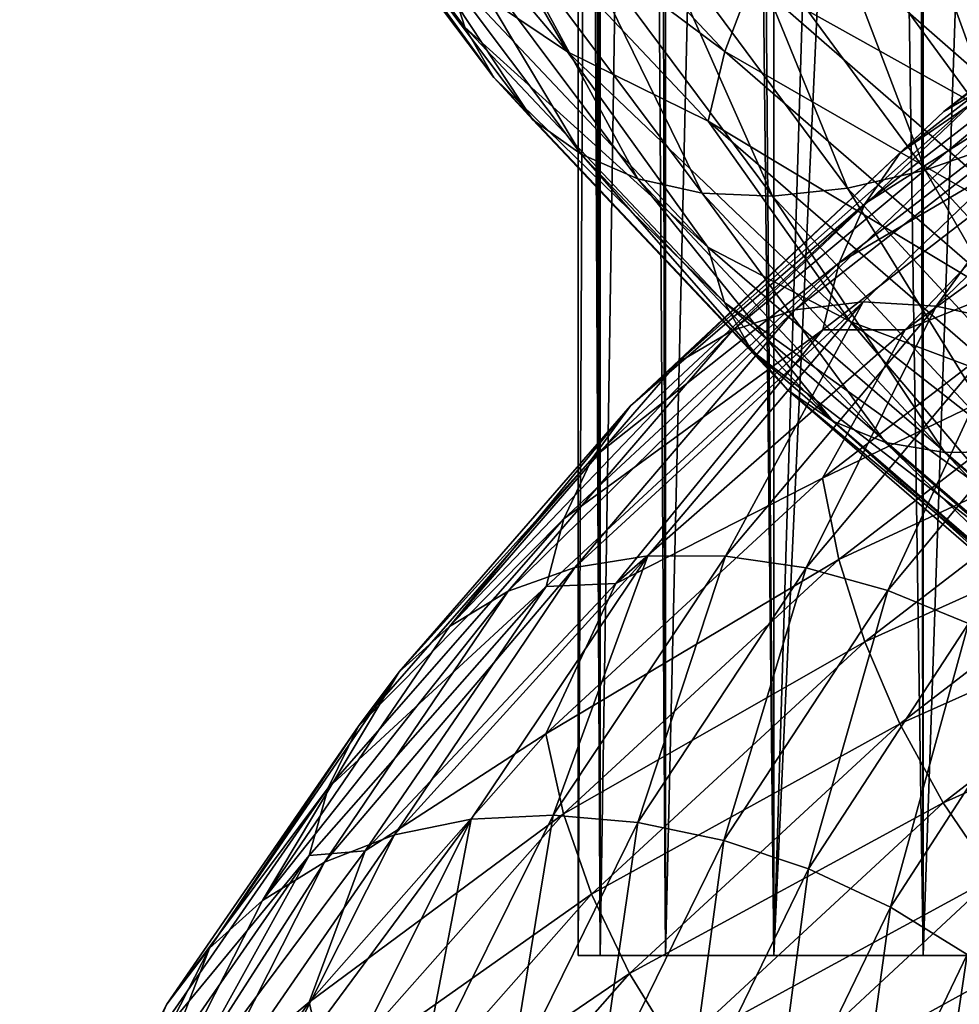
# Model space of a CAD drawing. Header units: metres. Extents: x -44 to 117, y -432 to 89.
# Tile 809 of 1056: x -18 to -14, y -93 to -89. Entities that reach past the tile are written whole.
import ezdxf

# ---------------------------------------------------------------- set-up
doc = ezdxf.new("R2010")
doc.units = ezdxf.units.M
doc.layers.add('solid_125568', color=7, linetype='CONTINUOUS')

msp = doc.modelspace()

# ---------------------------------------------------------------- linework, layer by layer
at = {"layer": 'solid_125568'}
for points in [[(-15.40254, -93, 340.735443), (-15.402534, -48, 340.735504), (-15.5, -48, 339)], [(-15.5, -60.414574, 339), (-15.40254, -93, 340.735443), (-15.5, -48, 339)], [(-15.40254, -93, 340.735443), (-15.111373, -93, 342.449127), (-15.402534, -48, 340.735504)], [(-15.111373, -93, 342.449127), (-15.111362, -48, 342.449158), (-15.402534, -48, 340.735504)], [(-15.111373, -93, 342.449127), (-14.630195, -93, 344.119324), (-15.111362, -48, 342.449158)], [(-14.630195, -93, 344.119324), (-14.630145, -48, 344.119446), (-15.111362, -48, 342.449158)], [(-14.630195, -93, 344.119324), (-13.965014, -93, 345.725189), (-14.630145, -48, 344.119446)], [(-13.965014, -93, 345.725189), (-13.964935, -48, 345.725372), (-14.630145, -48, 344.119446)], [(-13.965014, -93, 345.725189), (-13.124227, -93, 347.24649), (-13.964935, -48, 345.725372)], [(-13.124227, -93, 347.24649), (-13.124097, -48, 347.246704), (-13.964935, -48, 345.725372)], [(-15.5, -60.414574, 339), (-15.5, -73.585426, 339), (-15.40254, -93, 340.735443)], [(-15.5, -93, 339), (-15.5, -73.585426, 339), (-15.414381, -74.94136, 337.373077)], [(-15.40254, -93, 340.735443), (-15.5, -73.585426, 339), (-15.5, -93, 339)], [(-15.402539, -93, 337.264557), (-15.5, -93, 339), (-15.414381, -74.94136, 337.373077)], [(-15.402539, -93, 337.264557), (-15.414381, -74.94136, 337.373077), (-15.145697, -76.312988, 335.704865)], [(-15.11137, -93, 335.550873), (-15.402539, -93, 337.264557), (-15.145697, -76.312988, 335.704865)], [(-15.11137, -93, 335.550873), (-15.145697, -76.312988, 335.704865), (-14.752255, -77.500389, 334.243835)], [(-14.63019, -93, 333.880676), (-15.11137, -93, 335.550873), (-14.752255, -77.500389, 334.243835)], [(-14.63019, -93, 333.880676), (-14.752255, -77.500389, 334.243835), (-14.198516, -78.676216, 332.782928)], [(-14.63019, -93, 333.880676), (-14.198516, -78.676216, 332.782928), (-13.990422, -79.040337, 332.32782)], [(-13.96501, -93, 332.27478), (-14.63019, -93, 333.880676), (-13.990422, -79.040337, 332.32782)], [(-13.96501, -93, 332.27478), (-13.990422, -79.040337, 332.32782), (-13.516286, -79.769272, 331.413177)], [(-13.124221, -93, 330.75351), (-13.96501, -93, 332.27478), (-13.516286, -79.769272, 331.413177)], [(-16.980434, -87.575607, 904.959473), (-16.005228, -88.869354, 903.714966), (-16.843416, -87.808823, 905.204224)], [(-16.085072, -88.617447, 903.477295), (-16.005228, -88.869354, 903.714966), (-16.980434, -87.575607, 904.959473)], [(-16.630436, -87.697403, 903.887329), (-15.547441, -88.978424, 902.670654), (-16.085072, -88.617447, 903.477295)], [(-16.084097, -88.053299, 903.07959), (-15.547441, -88.978424, 902.670654), (-16.630436, -87.697403, 903.887329)], [(-16.003456, -87.744797, 902.922302), (-14.847087, -88.976768, 901.775269), (-16.084097, -88.053299, 903.07959)], [(-14.726644, -88.656723, 901.664063), (-14.847087, -88.976768, 901.775269), (-16.003456, -87.744797, 902.922302)], [(-16.843416, -87.808823, 905.204224), (-15.876067, -89.092377, 903.969238), (-16.658485, -88.011391, 905.455383)], [(-16.005228, -88.869354, 903.714966), (-15.876067, -89.092377, 903.969238), (-16.843416, -87.808823, 905.204224)], [(-14.068641, -88.104401, 907.05127), (-12.92699, -89.01683, 906.160583), (-13.714841, -87.922989, 907.134766)], [(-16.658485, -88.011391, 905.455383), (-15.701724, -89.282097, 904.234131), (-16.430033, -88.178551, 905.707214)], [(-15.876067, -89.092377, 903.969238), (-15.701724, -89.282097, 904.234131), (-16.658485, -88.011391, 905.455383)], [(-14.363886, -88.019615, 901.559387), (-13.081997, -89.147728, 900.562866), (-14.564322, -88.335197, 901.591553)], [(-12.868116, -88.833115, 900.593872), (-13.081997, -89.147728, 900.562866), (-14.363886, -88.019615, 901.559387)], [(-16.084097, -88.053299, 903.07959), (-14.921884, -89.287941, 901.923462), (-15.547441, -88.978424, 902.670654)], [(-14.847087, -88.976768, 901.775269), (-14.921884, -89.287941, 901.923462), (-16.084097, -88.053299, 903.07959)], [(-14.43546, -88.247314, 906.933289), (-13.60609, -89.38221, 905.89624), (-14.068641, -88.104401, 907.05127)], [(-14.068641, -88.104401, 907.05127), (-13.260398, -89.218269, 906.046082), (-12.92699, -89.01683, 906.160583)], [(-13.60609, -89.38221, 905.89624), (-13.260398, -89.218269, 906.046082), (-14.068641, -88.104401, 907.05127)], [(-12.326344, -88.07, 930.685181), (-13.873253, -89.244843, 929.996826), (-12.530197, -88.191925, 931.010803)], [(-12.326344, -88.07, 930.685181), (-13.647426, -89.112152, 929.692017), (-13.873253, -89.244843, 929.996826)], [(-16.430033, -88.178551, 905.707214), (-15.486349, -89.434074, 904.503662), (-16.162432, -88.305565, 905.953979)], [(-15.701724, -89.282097, 904.234131), (-15.486349, -89.434074, 904.503662), (-16.430033, -88.178551, 905.707214)], [(-12.530197, -88.191925, 931.010803), (-13.873253, -89.244843, 929.996826), (-12.70448, -88.365257, 931.329956)], [(-14.806723, -88.349319, 906.784607), (-13.956015, -89.505745, 905.715637), (-14.43546, -88.247314, 906.933289)], [(-13.956015, -89.505745, 905.715637), (-13.60609, -89.38221, 905.89624), (-14.43546, -88.247314, 906.933289)], [(-16.162432, -88.305565, 905.953979), (-15.234076, -89.543884, 904.771729), (-15.860014, -88.387779, 906.18988)], [(-15.486349, -89.434074, 904.503662), (-15.234076, -89.543884, 904.771729), (-16.162432, -88.305565, 905.953979)], [(-15.173764, -88.408127, 906.608826), (-14.302013, -89.586136, 905.508606), (-14.806723, -88.349319, 906.784607)], [(-14.302013, -89.586136, 905.508606), (-13.956015, -89.505745, 905.715637), (-14.806723, -88.349319, 906.784607)], [(-14.564322, -88.335197, 901.591553), (-13.264602, -89.473427, 900.576538), (-14.726644, -88.656723, 901.664063)], [(-13.081997, -89.147728, 900.562866), (-13.264602, -89.473427, 900.576538), (-14.564322, -88.335197, 901.591553)], [(-12.70448, -88.365257, 931.329956), (-14.066293, -89.426964, 930.297729), (-12.845881, -88.584763, 931.635254)], [(-13.873253, -89.244843, 929.996826), (-14.066293, -89.426964, 930.297729), (-12.70448, -88.365257, 931.329956)], [(-15.860014, -88.387779, 906.18988), (-14.948977, -89.607201, 905.032227), (-15.527799, -88.421638, 906.409485)], [(-15.234076, -89.543884, 904.771729), (-14.948977, -89.607201, 905.032227), (-15.860014, -88.387779, 906.18988)], [(-15.527799, -88.421638, 906.409485), (-14.63578, -89.620804, 905.279419), (-15.173764, -88.408127, 906.608826)], [(-14.63578, -89.620804, 905.279419), (-14.302013, -89.586136, 905.508606), (-15.173764, -88.408127, 906.608826)], [(-14.948977, -89.607201, 905.032227), (-14.63578, -89.620804, 905.279419), (-15.527799, -88.421638, 906.409485)], [(-12.845881, -88.584763, 931.635254), (-14.222878, -89.653122, 930.587708), (-12.951015, -88.845161, 931.919434)], [(-14.066293, -89.426964, 930.297729), (-14.222878, -89.653122, 930.587708), (-12.845881, -88.584763, 931.635254)], [(-16.085072, -88.617447, 903.477295), (-14.922819, -89.84832, 902.316956), (-16.005228, -88.869354, 903.714966)], [(-15.547441, -88.978424, 902.670654), (-14.922819, -89.84832, 902.316956), (-16.085072, -88.617447, 903.477295)], [(-14.726644, -88.656723, 901.664063), (-13.412459, -89.802666, 900.633484), (-14.847087, -88.976768, 901.775269)], [(-13.264602, -89.473427, 900.576538), (-13.412459, -89.802666, 900.633484), (-14.726644, -88.656723, 901.664063)], [(-12.951015, -88.845161, 931.919434), (-14.339271, -89.9179, 930.859985), (-13.0165, -89.141182, 932.175232)], [(-14.222878, -89.653122, 930.587708), (-14.339271, -89.9179, 930.859985), (-12.951015, -88.845161, 931.919434)], [(-16.005228, -88.869354, 903.714966), (-14.848763, -90.093529, 902.559204), (-15.876067, -89.092377, 903.969238)], [(-14.922819, -89.84832, 902.316956), (-14.848763, -90.093529, 902.559204), (-16.005228, -88.869354, 903.714966)], [(-15.547441, -88.978424, 902.670654), (-14.289146, -90.179436, 901.555542), (-14.922819, -89.84832, 902.316956)], [(-14.921884, -89.287941, 901.923462), (-14.289146, -90.179436, 901.555542), (-15.547441, -88.978424, 902.670654)], [(-14.847087, -88.976768, 901.775269), (-13.522151, -90.127884, 900.732544), (-14.921884, -89.287941, 901.923462)], [(-13.412459, -89.802666, 900.633484), (-13.522151, -90.127884, 900.732544), (-14.847087, -88.976768, 901.775269)], [(-13.111913, -89.014343, 929.098816), (-14.536157, -90.126778, 928.305176), (-13.392297, -89.034088, 929.390442)], [(-13.111913, -89.014343, 929.098816), (-14.231751, -90.091492, 928.041077), (-14.536157, -90.126778, 928.305176)], [(-13.90724, -90.111015, 927.794006), (-14.231751, -90.091492, 928.041077), (-13.111913, -89.014343, 929.098816)], [(-12.812952, -89.050835, 928.822815), (-13.90724, -90.111015, 927.794006), (-13.111913, -89.014343, 929.098816)], [(-13.392297, -89.034088, 929.390442), (-14.813196, -90.218544, 928.581421), (-13.647426, -89.112152, 929.692017)], [(-13.392297, -89.034088, 929.390442), (-14.536157, -90.126778, 928.305176), (-14.813196, -90.218544, 928.581421)], [(-13.570751, -90.182495, 927.568298), (-13.90724, -90.111015, 927.794006), (-12.812952, -89.050835, 928.822815)], [(-15.876067, -89.092377, 903.969238), (-14.728921, -90.307083, 902.822327), (-15.701724, -89.282097, 904.234131)], [(-14.848763, -90.093529, 902.559204), (-14.728921, -90.307083, 902.822327), (-15.876067, -89.092377, 903.969238)], [(-13.647426, -89.112152, 929.692017), (-15.058428, -90.362915, 928.863342), (-13.873253, -89.244843, 929.996826)], [(-13.647426, -89.112152, 929.692017), (-14.813196, -90.218544, 928.581421), (-15.058428, -90.362915, 928.863342)], [(-13.0165, -89.141182, 932.175232), (-14.411746, -90.215874, 931.107544), (-14.044587, -90.216164, 931.647888)], [(-14.339271, -89.9179, 930.859985), (-14.411746, -90.215874, 931.107544), (-13.0165, -89.141182, 932.175232)], [(-13.0165, -89.141182, 932.175232), (-14.044587, -90.216164, 931.647888), (-12.598694, -89.161354, 932.681885)], [(-12.598694, -89.161354, 932.681885), (-14.044587, -90.216164, 931.647888), (-13.016989, -89.804771, 932.566589)], [(-13.873253, -89.244843, 929.996826), (-15.058428, -90.362915, 928.863342), (-14.066293, -89.426964, 930.297729)], [(-15.701724, -89.282097, 904.234131), (-14.56714, -90.484848, 903.100159), (-15.486349, -89.434074, 904.503662)], [(-14.728921, -90.307083, 902.822327), (-14.56714, -90.484848, 903.100159), (-15.701724, -89.282097, 904.234131)], [(-14.921884, -89.287941, 901.923462), (-13.590254, -90.441505, 900.872437), (-14.289146, -90.179436, 901.555542)], [(-13.522151, -90.127884, 900.732544), (-13.590254, -90.441505, 900.872437), (-14.921884, -89.287941, 901.923462)], [(-13.956015, -89.505745, 905.715637), (-12.947253, -90.602219, 904.724487), (-13.60609, -89.38221, 905.89624)], [(-15.486349, -89.434074, 904.503662), (-14.367282, -90.622696, 903.38623), (-15.234076, -89.543884, 904.771729)], [(-14.56714, -90.484848, 903.100159), (-14.367282, -90.622696, 903.38623), (-15.486349, -89.434074, 904.503662)], [(-14.066293, -89.426964, 930.297729), (-15.268027, -90.554543, 929.144165), (-14.222878, -89.653122, 930.587708)], [(-15.058428, -90.362915, 928.863342), (-15.268027, -90.554543, 929.144165), (-14.066293, -89.426964, 930.297729)], [(-14.302013, -89.586136, 905.508606), (-13.268291, -90.702682, 904.488159), (-13.956015, -89.505745, 905.715637)], [(-13.268291, -90.702682, 904.488159), (-12.947253, -90.602219, 904.724487), (-13.956015, -89.505745, 905.715637)], [(-15.234076, -89.543884, 904.771729), (-14.133191, -90.716515, 903.674316), (-14.948977, -89.607201, 905.032227)], [(-14.367282, -90.622696, 903.38623), (-14.133191, -90.716515, 903.674316), (-15.234076, -89.543884, 904.771729)], [(-14.63578, -89.620804, 905.279419), (-13.578012, -90.757027, 904.230957), (-14.302013, -89.586136, 905.508606)], [(-13.578012, -90.757027, 904.230957), (-13.268291, -90.702682, 904.488159), (-14.302013, -89.586136, 905.508606)], [(-14.948977, -89.607201, 905.032227), (-13.868643, -90.762253, 903.957947), (-14.63578, -89.620804, 905.279419)], [(-14.133191, -90.716515, 903.674316), (-13.868643, -90.762253, 903.957947), (-14.948977, -89.607201, 905.032227)], [(-13.868643, -90.762253, 903.957947), (-13.578012, -90.757027, 904.230957), (-14.63578, -89.620804, 905.279419)], [(-14.222878, -89.653122, 930.587708), (-15.438012, -90.787888, 929.417419), (-14.339271, -89.9179, 930.859985)], [(-15.268027, -90.554543, 929.144165), (-15.438012, -90.787888, 929.417419), (-14.222878, -89.653122, 930.587708)], [(-13.016989, -89.804771, 932.566589), (-14.412333, -90.875961, 931.495178), (-12.952209, -90.171951, 932.701599)], [(-14.044587, -90.216164, 931.647888), (-14.412333, -90.875961, 931.495178), (-13.016989, -89.804771, 932.566589)], [(-14.922819, -89.84832, 902.316956), (-13.591142, -90.998474, 901.261841), (-14.848763, -90.093529, 902.559204)], [(-14.289146, -90.179436, 901.555542), (-13.591142, -90.998474, 901.261841), (-14.922819, -89.84832, 902.316956)], [(-14.339271, -89.9179, 930.859985), (-15.564342, -91.057373, 929.676636), (-14.411746, -90.215874, 931.107544)], [(-15.438012, -90.787888, 929.417419), (-15.564342, -91.057373, 929.676636), (-14.339271, -89.9179, 930.859985)], [(-14.231751, -90.091492, 928.041077), (-15.515467, -91.272957, 927.119751), (-14.536157, -90.126778, 928.305176)], [(-14.231751, -90.091492, 928.041077), (-15.190485, -91.221092, 926.885193), (-15.515467, -91.272957, 927.119751)], [(-14.844097, -91.222504, 926.66925), (-15.190485, -91.221092, 926.885193), (-14.231751, -90.091492, 928.041077)], [(-14.848763, -90.093529, 902.559204), (-13.523714, -91.237572, 901.508301), (-14.728921, -90.307083, 902.822327)], [(-13.591142, -90.998474, 901.261841), (-13.523714, -91.237572, 901.508301), (-14.848763, -90.093529, 902.559204)], [(-13.90724, -90.111015, 927.794006), (-14.844097, -91.222504, 926.66925), (-14.231751, -90.091492, 928.041077)], [(-14.484942, -91.274849, 926.475586), (-14.844097, -91.222504, 926.66925), (-13.90724, -90.111015, 927.794006)], [(-13.570751, -90.182495, 927.568298), (-14.484942, -91.274849, 926.475586), (-13.90724, -90.111015, 927.794006)], [(-14.536157, -90.126778, 928.305176), (-15.811282, -91.379333, 927.368591), (-14.813196, -90.218544, 928.581421)], [(-14.536157, -90.126778, 928.305176), (-15.515467, -91.272957, 927.119751), (-15.811282, -91.379333, 927.368591)], [(-14.121639, -91.37574, 926.3078), (-14.484942, -91.274849, 926.475586), (-13.570751, -90.182495, 927.568298)], [(-14.412333, -90.875961, 931.495178), (-14.340631, -91.237465, 931.634583), (-12.952209, -90.171951, 932.701599)], [(-12.952209, -90.171951, 932.701599), (-14.340631, -91.237465, 931.634583), (-12.847854, -90.546921, 932.791687)], [(-14.289146, -90.179436, 901.555542), (-12.872734, -91.28833, 900.559387), (-13.591142, -90.998474, 901.261841)], [(-13.590254, -90.441505, 900.872437), (-12.872734, -91.28833, 900.559387), (-14.289146, -90.179436, 901.555542)], [(-13.230385, -90.303047, 927.36853), (-14.121639, -91.37574, 926.3078), (-13.570751, -90.182495, 927.568298)], [(-14.813196, -90.218544, 928.581421), (-16.073143, -91.536148, 927.625854), (-15.058428, -90.362915, 928.863342)], [(-14.813196, -90.218544, 928.581421), (-15.811282, -91.379333, 927.368591), (-16.073143, -91.536148, 927.625854)], [(-14.411746, -90.215874, 931.107544), (-15.642983, -91.357414, 929.915283), (-15.332795, -91.344101, 930.48053)], [(-15.564342, -91.057373, 929.676636), (-15.642983, -91.357414, 929.915283), (-14.411746, -90.215874, 931.107544)], [(-14.411746, -90.215874, 931.107544), (-15.332795, -91.344101, 930.48053), (-14.044587, -90.216164, 931.647888)], [(-14.044587, -90.216164, 931.647888), (-15.332795, -91.344101, 930.48053), (-14.412333, -90.875961, 931.495178)], [(-14.728921, -90.307083, 902.822327), (-13.41455, -91.442474, 901.779663), (-14.56714, -90.484848, 903.100159)], [(-13.523714, -91.237572, 901.508301), (-13.41455, -91.442474, 901.779663), (-14.728921, -90.307083, 902.822327)], [(-13.76267, -91.522614, 926.1698), (-14.121639, -91.37574, 926.3078), (-13.230385, -90.303047, 927.36853)], [(-15.058428, -90.362915, 928.863342), (-16.073143, -91.536148, 927.625854), (-15.268027, -90.554543, 929.144165)], [(-14.56714, -90.484848, 903.100159), (-13.267166, -91.609337, 902.069336), (-14.367282, -90.622696, 903.38623)], [(-13.41455, -91.442474, 901.779663), (-13.267166, -91.609337, 902.069336), (-14.56714, -90.484848, 903.100159)], [(-15.268027, -90.554543, 929.144165), (-16.296928, -91.737885, 927.885132), (-15.438012, -90.787888, 929.417419)], [(-16.073143, -91.536148, 927.625854), (-16.296928, -91.737885, 927.885132), (-15.268027, -90.554543, 929.144165)], [(-14.340631, -91.237465, 931.634583), (-14.225063, -91.60453, 931.732849), (-12.847854, -90.546921, 932.791687)], [(-12.847854, -90.546921, 932.791687), (-14.225063, -91.60453, 931.732849), (-12.707153, -90.920677, 932.835815)], [(-14.367282, -90.622696, 903.38623), (-13.085094, -91.734291, 902.370728), (-14.133191, -90.716515, 903.674316)], [(-13.267166, -91.609337, 902.069336), (-13.085094, -91.734291, 902.370728), (-14.367282, -90.622696, 903.38623)], [(-14.133191, -90.716515, 903.674316), (-12.871845, -91.813507, 902.677185), (-13.868643, -90.762253, 903.957947)], [(-13.085094, -91.734291, 902.370728), (-12.871845, -91.813507, 902.677185), (-14.133191, -90.716515, 903.674316)], [(-13.868643, -90.762253, 903.957947), (-12.63085, -91.843193, 902.982178), (-13.578012, -90.757027, 904.230957)], [(-12.871845, -91.813507, 902.677185), (-12.63085, -91.843193, 902.982178), (-13.868643, -90.762253, 903.957947)], [(-15.438012, -90.787888, 929.417419), (-16.478392, -91.978859, 928.140442), (-15.564342, -91.057373, 929.676636)], [(-16.296928, -91.737885, 927.885132), (-16.478392, -91.978859, 928.140442), (-15.438012, -90.787888, 929.417419)], [(-14.412333, -90.875961, 931.495178), (-15.643661, -92.013588, 930.29895), (-14.340631, -91.237465, 931.634583)], [(-15.332795, -91.344101, 930.48053), (-15.643661, -92.013588, 930.29895), (-14.412333, -90.875961, 931.495178)], [(-14.225063, -91.60453, 931.732849), (-14.069224, -91.968399, 931.788818), (-12.707153, -90.920677, 932.835815)], [(-12.707153, -90.920677, 932.835815), (-14.069224, -91.968399, 931.788818), (-12.533312, -91.28421, 932.833069)], [(-15.564342, -91.057373, 929.676636), (-16.613228, -92.253319, 928.38562), (-15.642983, -91.357414, 929.915283)], [(-16.478392, -91.978859, 928.140442), (-16.613228, -92.253319, 928.38562), (-15.564342, -91.057373, 929.676636)], [(-15.190485, -91.221092, 926.885193), (-16.318096, -92.462929, 925.84906), (-15.515467, -91.272957, 927.119751)], [(-15.190485, -91.221092, 926.885193), (-15.976238, -92.393639, 925.645935), (-16.318096, -92.462929, 925.84906)], [(-15.611917, -92.376022, 925.463074), (-15.976238, -92.393639, 925.645935), (-15.190485, -91.221092, 926.885193)], [(-15.643661, -92.013588, 930.29895), (-15.565852, -92.368858, 930.443176), (-14.340631, -91.237465, 931.634583)], [(-14.844097, -91.222504, 926.66925), (-15.611917, -92.376022, 925.463074), (-15.190485, -91.221092, 926.885193)], [(-15.234187, -92.408241, 925.303284), (-15.611917, -92.376022, 925.463074), (-14.844097, -91.222504, 926.66925)], [(-14.340631, -91.237465, 931.634583), (-15.565852, -92.368858, 930.443176), (-14.225063, -91.60453, 931.732849)], [(-14.484942, -91.274849, 926.475586), (-15.234187, -92.408241, 925.303284), (-14.844097, -91.222504, 926.66925)], [(-15.515467, -91.272957, 927.119751), (-16.62932, -92.584663, 926.068909), (-15.811282, -91.379333, 927.368591)], [(-15.515467, -91.272957, 927.119751), (-16.318096, -92.462929, 925.84906), (-16.62932, -92.584663, 926.068909)], [(-14.852083, -92.488449, 925.169556), (-15.234187, -92.408241, 925.303284), (-14.484942, -91.274849, 926.475586)], [(-14.121639, -91.37574, 926.3078), (-14.852083, -92.488449, 925.169556), (-14.484942, -91.274849, 926.475586)], [(-14.069224, -91.968399, 931.788818), (-13.876684, -92.320313, 931.801331), (-12.533312, -91.28421, 932.833069)], [(-12.533312, -91.28421, 932.833069), (-13.876684, -92.320313, 931.801331), (-12.329573, -91.628548, 932.782532)], [(-15.332795, -91.344101, 930.48053), (-16.44788, -92.534523, 929.196045), (-15.643661, -92.013588, 930.29895)], [(-15.642983, -91.357414, 929.915283), (-16.44788, -92.534523, 929.196045), (-15.332795, -91.344101, 930.48053)], [(-15.811282, -91.379333, 927.368591), (-16.904829, -92.754539, 926.299988), (-16.073143, -91.536148, 927.625854)], [(-15.811282, -91.379333, 927.368591), (-16.62932, -92.584663, 926.068909), (-16.904829, -92.754539, 926.299988)], [(-15.642983, -91.357414, 929.915283), (-16.697144, -92.555527, 928.614624), (-16.44788, -92.534523, 929.196045)], [(-16.613228, -92.253319, 928.38562), (-16.697144, -92.555527, 928.614624), (-15.642983, -91.357414, 929.915283)], [(-14.474535, -92.614594, 925.06488), (-14.852083, -92.488449, 925.169556), (-14.121639, -91.37574, 926.3078)], [(-13.76267, -91.522614, 926.1698), (-14.474535, -92.614594, 925.06488), (-14.121639, -91.37574, 926.3078)], [(-14.110384, -92.784492, 924.992554), (-14.474535, -92.614594, 925.06488), (-13.76267, -91.522614, 926.1698)], [(-13.416412, -91.712769, 926.065613), (-14.110384, -92.784492, 924.992554), (-13.76267, -91.522614, 926.1698)], [(-16.073143, -91.536148, 927.625854), (-16.904829, -92.754539, 926.299988), (-16.296928, -91.737885, 927.885132)], [(-15.565852, -92.368858, 930.443176), (-15.440388, -92.727272, 930.550537), (-14.225063, -91.60453, 931.732849)], [(-14.225063, -91.60453, 931.732849), (-15.440388, -92.727272, 930.550537), (-14.069224, -91.968399, 931.788818)], [(-13.876684, -92.320313, 931.801331), (-13.65105, -92.651527, 931.769104), (-12.329573, -91.628548, 932.782532)], [(-16.296928, -91.737885, 927.885132), (-17.140255, -92.966881, 926.536438), (-16.478392, -91.978859, 928.140442)], [(-16.904829, -92.754539, 926.299988), (-17.140255, -92.966881, 926.536438), (-16.296928, -91.737885, 927.885132)], [(-13.768496, -92.995987, 924.95575), (-14.110384, -92.784492, 924.992554), (-13.416412, -91.712769, 926.065613)], [(-16.478392, -91.978859, 928.140442), (-17.331129, -93.215843, 926.772644), (-16.613228, -92.253319, 928.38562)], [(-17.140255, -92.966881, 926.536438), (-17.331129, -93.215843, 926.772644), (-16.478392, -91.978859, 928.140442)], [(-15.440388, -92.727272, 930.550537), (-15.271184, -93.080353, 930.61969), (-14.069224, -91.968399, 931.788818)], [(-14.069224, -91.968399, 931.788818), (-15.271184, -93.080353, 930.61969), (-13.876684, -92.320313, 931.801331)], [(-15.643661, -92.013588, 930.29895), (-16.697905, -93.20742, 928.994202), (-15.565852, -92.368858, 930.443176)], [(-16.44788, -92.534523, 929.196045), (-16.697905, -93.20742, 928.994202), (-15.643661, -92.013588, 930.29895)], [(-16.613228, -92.253319, 928.38562), (-17.472937, -93.495491, 927.002991), (-16.697144, -92.555527, 928.614624)], [(-17.331129, -93.215843, 926.772644), (-17.472937, -93.495491, 927.002991), (-16.613228, -92.253319, 928.38562)], [(-15.271184, -93.080353, 930.61969), (-15.062137, -93.419586, 930.648987), (-13.876684, -92.320313, 931.801331)], [(-13.876684, -92.320313, 931.801331), (-15.062137, -93.419586, 930.648987), (-13.65105, -92.651527, 931.769104)], [(-15.976238, -92.393639, 925.645935), (-16.933756, -93.686722, 924.508911), (-16.318096, -92.462929, 925.84906)], [(-15.976238, -92.393639, 925.645935), (-16.578938, -93.599358, 924.338684), (-16.933756, -93.686722, 924.508911)], [(-16.697905, -93.20742, 928.994202), (-16.61487, -93.555992, 929.143616), (-15.565852, -92.368858, 930.443176)], [(-15.565852, -92.368858, 930.443176), (-16.61487, -93.555992, 929.143616), (-15.440388, -92.727272, 930.550537)], [(-16.200857, -93.561981, 924.19043), (-16.578938, -93.599358, 924.338684), (-15.976238, -92.393639, 925.645935)], [(-15.611917, -92.376022, 925.463074), (-16.200857, -93.561981, 924.19043), (-15.976238, -92.393639, 925.645935)], [(-15.808881, -93.573318, 924.066223), (-16.200857, -93.561981, 924.19043), (-15.611917, -92.376022, 925.463074)], [(-15.234187, -92.408241, 925.303284), (-15.808881, -93.573318, 924.066223), (-15.611917, -92.376022, 925.463074)], [(-15.412354, -93.63205, 923.968079), (-15.808881, -93.573318, 924.066223), (-15.234187, -92.408241, 925.303284)], [(-14.852083, -92.488449, 925.169556), (-15.412354, -93.63205, 923.968079), (-15.234187, -92.408241, 925.303284)], [(-16.318096, -92.462929, 925.84906), (-17.256823, -93.824371, 924.698364), (-16.62932, -92.584663, 926.068909)], [(-16.318096, -92.462929, 925.84906), (-16.933756, -93.686722, 924.508911), (-17.256823, -93.824371, 924.698364)], [(-15.020553, -93.736679, 923.898315), (-15.412354, -93.63205, 923.968079), (-14.852083, -92.488449, 925.169556)], [(-14.474535, -92.614594, 925.06488), (-15.020553, -93.736679, 923.898315), (-14.852083, -92.488449, 925.169556)], [(-16.697144, -92.555527, 928.614624), (-17.561171, -93.799919, 927.221863), (-17.371191, -93.77092, 927.817566)], [(-17.472937, -93.495491, 927.002991), (-17.561171, -93.799919, 927.221863), (-16.697144, -92.555527, 928.614624)], [(-16.44788, -92.534523, 929.196045), (-17.371191, -93.77092, 927.817566), (-16.697905, -93.20742, 928.994202)], [(-16.697144, -92.555527, 928.614624), (-17.371191, -93.77092, 927.817566), (-16.44788, -92.534523, 929.196045)], [(-16.62932, -92.584663, 926.068909), (-17.542824, -94.007782, 924.902039), (-16.904829, -92.754539, 926.299988)], [(-16.62932, -92.584663, 926.068909), (-17.256823, -93.824371, 924.698364), (-17.542824, -94.007782, 924.902039)], [(-14.642682, -93.885544, 923.859375), (-15.020553, -93.736679, 923.898315), (-14.474535, -92.614594, 925.06488)], [(-14.110384, -92.784492, 924.992554), (-14.642682, -93.885544, 923.859375), (-14.474535, -92.614594, 925.06488)], [(-15.062137, -93.419586, 930.648987), (-14.817174, -93.736504, 930.636963), (-13.65105, -92.651527, 931.769104)], [(-13.65105, -92.651527, 931.769104), (-14.817174, -93.736504, 930.636963), (-13.396049, -92.953415, 931.690796)], [(-16.61487, -93.555992, 929.143616), (-16.480928, -93.905128, 929.260925), (-15.440388, -92.727272, 930.550537)], [(-15.440388, -92.727272, 930.550537), (-16.480928, -93.905128, 929.260925), (-15.271184, -93.080353, 930.61969)], [(-16.904829, -92.754539, 926.299988), (-17.542824, -94.007782, 924.902039), (-17.140255, -92.966881, 926.536438)], [(-14.287966, -94.077026, 923.853699), (-14.642682, -93.885544, 923.859375), (-14.110384, -92.784492, 924.992554)], [(-13.768496, -92.995987, 924.95575), (-14.287966, -94.077026, 923.853699), (-14.110384, -92.784492, 924.992554)], [(-17.140255, -92.966881, 926.536438), (-17.787193, -94.23111, 925.114563), (-17.331129, -93.215843, 926.772644)], [(-17.542824, -94.007782, 924.902039), (-17.787193, -94.23111, 925.114563), (-17.140255, -92.966881, 926.536438)], [(-14.817174, -93.736504, 930.636963), (-14.540331, -94.022743, 930.58197), (-13.396049, -92.953415, 931.690796)], [(-13.396049, -92.953415, 931.690796), (-14.540331, -94.022743, 930.58197), (-13.116034, -93.218277, 931.566162)], [(15.5, -93, 339), (-15.5, -93, 339), (-15.402539, -93, 337.264557)], [(15.402539, -93, 340.735443), (-15.5, -93, 339), (15.5, -93, 339)], [(-15.40254, -93, 340.735443), (-15.5, -93, 339), (15.402539, -93, 340.735443)], [(-15.40254, -93, 340.735443), (15.402539, -93, 340.735443), (15.11137, -93, 342.449127)], [(-15.40254, -93, 340.735443), (15.11137, -93, 342.449127), (-15.111373, -93, 342.449127)], [(15.40254, -93, 337.264557), (-15.402539, -93, 337.264557), (-15.11137, -93, 335.550873)], [(15.5, -93, 339), (-15.402539, -93, 337.264557), (15.40254, -93, 337.264557)], [(-15.111373, -93, 342.449127), (15.11137, -93, 342.449127), (14.63019, -93, 344.119324)], [(-15.111373, -93, 342.449127), (14.63019, -93, 344.119324), (-14.630195, -93, 344.119324)], [(15.111373, -93, 335.550873), (-15.11137, -93, 335.550873), (-14.63019, -93, 333.880676)], [(15.40254, -93, 337.264557), (-15.11137, -93, 335.550873), (15.111373, -93, 335.550873)], [(-14.630195, -93, 344.119324), (14.63019, -93, 344.119324), (13.96501, -93, 345.72522)], [(-14.630195, -93, 344.119324), (13.96501, -93, 345.72522), (-13.965014, -93, 345.725189)], [(14.630195, -93, 333.880676), (-14.63019, -93, 333.880676), (-13.96501, -93, 332.27478)], [(15.111373, -93, 335.550873), (-14.63019, -93, 333.880676), (14.630195, -93, 333.880676)], [(-13.964933, -94.308769, 923.882385), (-14.287966, -94.077026, 923.853699), (-13.768496, -92.995987, 924.95575)], [(-13.965014, -93, 345.725189), (13.96501, -93, 345.72522), (13.124221, -93, 347.24649)], [(-13.965014, -93, 345.725189), (13.124221, -93, 347.24649), (-13.124227, -93, 347.24649)], [(13.965014, -93, 332.274811), (-13.96501, -93, 332.27478), (-13.124221, -93, 330.75351)], [(14.630195, -93, 333.880676), (-13.96501, -93, 332.27478), (13.965014, -93, 332.274811)], [(-13.457108, -93.246231, 924.956543), (-13.964933, -94.308769, 923.882385), (-13.768496, -92.995987, 924.95575)], [(-16.480928, -93.905128, 929.260925), (-16.300274, -94.246635, 929.344238), (-15.271184, -93.080353, 930.61969)], [(-15.271184, -93.080353, 930.61969), (-16.300274, -94.246635, 929.344238), (-15.062137, -93.419586, 930.648987)], [(-17.331129, -93.215843, 926.772644), (-17.985291, -94.488327, 925.330872), (-17.472937, -93.495491, 927.002991)], [(-17.787193, -94.23111, 925.114563), (-17.985291, -94.488327, 925.330872), (-17.331129, -93.215843, 926.772644)], [(-16.697905, -93.20742, 928.994202), (-17.562008, -94.447243, 927.597107), (-16.61487, -93.555992, 929.143616)], [(-17.371191, -93.77092, 927.817566), (-17.562008, -94.447243, 927.597107), (-16.697905, -93.20742, 928.994202)]]:
    msp.add_3dface(points, dxfattribs=at)

doc.saveas('drawing.dxf')
